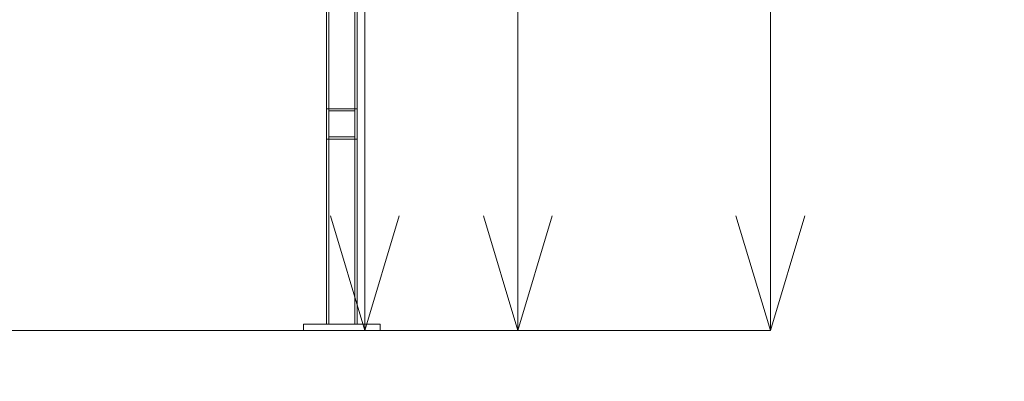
# Model space of a CAD drawing. Header units: millimetres. Extents: x -1970 to 61924, y -58230 to 6847.
# Tile 650 of 656: x 23999 to 25286, y -67 to 406. Entities that reach past the tile are written whole.
import ezdxf

# ---------------------------------------------------------------- set-up
doc = ezdxf.new("R2010")
doc.units = ezdxf.units.MM
for name, color, linetype, lineweight in [('COTAS_O', 1, 'Continuous', 0), ('COTAS_P', 1, 'Continuous', 0), ('lateral_C05', 7, 'Continuous', 0)]:
    doc.layers.add(name, color=color, linetype=linetype, lineweight=lineweight)
doc.dimstyles.new('R19_100', dxfattribs={"dimtxt": 250, "dimasz": 150, "dimexe": 150, "dimexo": 80, "dimgap": 100, "dimtad": 1, "dimtih": 1, "dimtoh": 1, "dimdsep": 46, "dimcen": 0.09, "dimadec": 0, "dimazin": 0, "dimtfac": 1, "dimtdec": 4, "dimtofl": 0, "dimtmove": 0, "dimatfit": 3, "dimfxl": 1, "dimtolj": 1, "dimtzin": 0, "dimarcsym": 0})

# ---------------------------------------------------------------- blocks, each defined once
blk = doc.blocks.new('DIM_R26_6')
at = {"layer": 'COTAS_P'}
for p, q in [((24580.1, 3250), (24980.1, 3250)), ((24980.1, 3250), (24935.1, 3100)), ((24980.1, 0), (24980.1, 3250)), ((24980.1, 3250), (25025.1, 3100)), ((24980.1, 0), (24935.1, 150)), ((24980.1, 0), (25025.1, 150)), ((24580.1, 0), (24980.1, 0))]:
    blk.add_line(p, q, dxfattribs=at)
blk.add_text('3250 P', height=250, rotation=90, dxfattribs=at).set_placement((24880.1, 1625))
blk = doc.blocks.new('DIM_R26_8')
at = {"layer": 'COTAS_P'}
for p, q in [((24250.1, 1241), (24650.1, 1241)), ((24650.1, 1241), (24605.1, 1091)), ((24650.1, 0), (24650.1, 1241)), ((24650.1, 1241), (24695.1, 1091)), ((24650.1, 0), (24605.1, 150)), ((24650.1, 0), (24695.1, 150)), ((24250.1, 0), (24650.1, 0))]:
    blk.add_line(p, q, dxfattribs=at)
blk.add_text('1241 P', height=250, rotation=90, dxfattribs=at).set_placement((24550.1, 620.5))
blk = doc.blocks.new('DIM_R26_22')
at = {"layer": 'COTAS_O'}
for p, q in [((23750.1, 0), (23750.1, -900)), ((25950.1, 0), (25950.1, -900)), ((23750.1, -900), (23900.1, -855)), ((25950.1, -900), (25800.1, -855)), ((23750.1, -900), (25950.1, -900)), ((23750.1, -900), (23900.1, -945)), ((25950.1, -900), (25800.1, -945))]:
    blk.add_line(p, q, dxfattribs=at)
blk.add_text('2200 O', height=250, dxfattribs=at).set_placement((24850.1, -800))
blk = doc.blocks.new('DIM_R26_23')
at = {"layer": 'COTAS_O'}
for p, q in [((23750.1, 2330), (24450.1, 2330)), ((24450.1, 2330), (24405.1, 2180)), ((24450.1, 0), (24450.1, 2330)), ((24450.1, 2330), (24495.1, 2180)), ((24450.1, 0), (24405.1, 150)), ((24450.1, 0), (24495.1, 150)), ((23750.1, 0), (24450.1, 0))]:
    blk.add_line(p, q, dxfattribs=at)
blk.add_text('2330 O', height=250, rotation=90, dxfattribs=at).set_placement((24350.1, 1165))
blk = doc.blocks.new('DIM_R26_28')
at = {"layer": 'COTAS_P'}
for p, q in [((-850, 0), (-850, -2500)), ((61924.1, 0), (61924.1, -2500)), ((-850, -2500), (-700, -2455)), ((61924.1, -2500), (61774.1, -2455)), ((-850, -2500), (61924.1, -2500)), ((-850, -2500), (-700, -2545)), ((61924.1, -2500), (61774.1, -2545))]:
    blk.add_line(p, q, dxfattribs=at)
blk.add_text('62774.13 P', height=250, dxfattribs=at).set_placement((30537.1, -2400))

msp = doc.modelspace()

# ---------------------------------------------------------------- linework, layer by layer
at = {"layer": 'lateral_C05'}
for p, q in [((24400.067, 8), (24400.067, 1200)), ((24403.067, 1200), (24403.067, 8)), ((24437.067, 1200), (24437.067, 8)), ((24440.067, 8), (24440.067, 1200)), ((24400.067, 250), (24400.067, 290)), ((24400.067, 290), (24440.067, 290)), ((24403.067, 287), (24403.067, 253)), ((24403.067, 287), (24437.067, 287)), ((24437.067, 287), (24437.067, 253)), ((24440.067, 250), (24440.067, 290)), ((24400.067, 250), (24440.067, 250)), ((24403.067, 253), (24437.067, 253)), ((24370.067, 0), (24370.067, 8)), ((24370.067, 8), (24470.067, 8)), ((24370.067, 0), (24470.067, 0)), ((24378.576, 8), (24378.6, 8)), ((24378.576, 0), (24378.6, 0)), ((24378.6, 8), (24378.64, 8)), ((24378.6, 0), (24378.64, 0)), ((24378.64, 8), (24378.696, 8)), ((24378.64, 0), (24378.696, 0)), ((24378.696, 8), (24378.768, 8)), ((24378.696, 0), (24378.768, 0)), ((24378.768, 8), (24378.856, 8)), ((24378.768, 0), (24378.856, 0)), ((24378.856, 8), (24378.959, 8)), ((24378.856, 0), (24378.959, 0)), ((24378.959, 8), (24379.078, 8)), ((24378.959, 0), (24379.078, 0)), ((24379.078, 8), (24379.211, 8)), ((24379.078, 0), (24379.211, 0)), ((24379.211, 8), (24379.359, 8)), ((24379.211, 0), (24379.359, 0)), ((24379.359, 8), (24379.521, 8)), ((24379.359, 0), (24379.521, 0)), ((24379.521, 8), (24379.697, 8)), ((24379.521, 0), (24379.697, 0)), ((24379.697, 8), (24379.886, 8)), ((24379.697, 0), (24379.886, 0)), ((24379.886, 8), (24380.088, 8)), ((24379.886, 0), (24380.088, 0)), ((24380.088, 8), (24380.303, 8)), ((24380.088, 0), (24380.303, 0)), ((24380.303, 8), (24380.529, 8)), ((24380.303, 0), (24380.529, 0)), ((24380.529, 8), (24380.767, 8)), ((24380.529, 0), (24380.767, 0)), ((24380.767, 8), (24381.015, 8)), ((24380.767, 0), (24381.015, 0)), ((24381.015, 8), (24381.273, 8)), ((24381.015, 0), (24381.273, 0)), ((24381.273, 8), (24381.541, 8)), ((24381.273, 0), (24381.541, 0)), ((24381.541, 8), (24381.817, 8)), ((24381.541, 0), (24381.817, 0)), ((24381.817, 8), (24382.102, 8)), ((24381.817, 0), (24382.102, 0)), ((24382.102, 8), (24382.394, 8)), ((24382.102, 0), (24382.394, 0)), ((24382.394, 8), (24382.693, 8)), ((24382.394, 0), (24382.693, 0)), ((24382.693, 8), (24382.997, 8)), ((24382.693, 0), (24382.997, 0)), ((24382.997, 8), (24383.307, 8)), ((24382.997, 0), (24383.307, 0)), ((24383.307, 8), (24383.621, 8)), ((24383.307, 0), (24383.621, 0)), ((24383.621, 8), (24383.939, 8)), ((24383.621, 0), (24383.939, 0)), ((24383.939, 8), (24384.259, 8)), ((24383.939, 0), (24384.259, 0)), ((24384.259, 8), (24384.582, 8)), ((24384.259, 0), (24384.582, 0)), ((24384.582, 8), (24384.905, 8)), ((24384.582, 0), (24384.905, 0)), ((24384.905, 8), (24385.23, 8)), ((24384.905, 0), (24385.23, 0)), ((24385.23, 8), (24385.553, 8)), ((24385.23, 0), (24385.553, 0)), ((24385.553, 8), (24385.876, 8)), ((24385.553, 0), (24385.876, 0)), ((24385.876, 8), (24386.196, 8)), ((24385.876, 0), (24386.196, 0)), ((24386.196, 8), (24386.514, 8)), ((24386.196, 0), (24386.514, 0)), ((24386.514, 8), (24386.828, 8)), ((24386.514, 0), (24386.828, 0)), ((24386.828, 8), (24387.138, 8)), ((24386.828, 0), (24387.138, 0)), ((24387.138, 8), (24387.442, 8)), ((24387.138, 0), (24387.442, 0)), ((24387.442, 8), (24387.741, 8)), ((24387.442, 0), (24387.741, 0)), ((24387.741, 8), (24388.033, 8)), ((24387.741, 0), (24388.033, 0)), ((24388.033, 8), (24388.317, 8)), ((24388.033, 0), (24388.317, 0)), ((24388.317, 8), (24388.594, 8)), ((24388.317, 0), (24388.594, 0)), ((24388.594, 8), (24388.862, 8)), ((24388.594, 0), (24388.862, 0)), ((24388.862, 8), (24389.12, 8)), ((24388.862, 0), (24389.12, 0)), ((24389.12, 8), (24389.368, 8)), ((24389.12, 0), (24389.368, 0)), ((24389.368, 8), (24389.606, 8)), ((24389.368, 0), (24389.606, 0)), ((24389.606, 8), (24389.832, 8)), ((24389.606, 0), (24389.832, 0)), ((24389.832, 8), (24390.047, 8)), ((24389.832, 0), (24390.047, 0)), ((24390.047, 8), (24390.249, 8)), ((24390.047, 0), (24390.249, 0)), ((24390.249, 8), (24390.438, 8)), ((24390.249, 0), (24390.438, 0)), ((24390.438, 8), (24390.614, 8)), ((24390.438, 0), (24390.614, 0)), ((24390.614, 8), (24390.776, 8)), ((24390.614, 0), (24390.776, 0)), ((24390.776, 8), (24390.924, 8)), ((24390.776, 0), (24390.924, 0)), ((24390.924, 8), (24391.057, 8)), ((24390.924, 0), (24391.057, 0)), ((24391.057, 8), (24391.175, 8)), ((24391.057, 0), (24391.175, 0)), ((24391.279, 8), (24391.175, 8)), ((24391.279, 0), (24391.175, 0)), ((24391.366, 8), (24391.279, 8)), ((24391.366, 0), (24391.279, 0)), ((24391.439, 8), (24391.366, 8)), ((24391.439, 0), (24391.366, 0)), ((24391.495, 8), (24391.439, 8)), ((24391.495, 0), (24391.439, 0)), ((24391.535, 8), (24391.495, 8)), ((24391.535, 0), (24391.495, 0)), ((24391.559, 8), (24391.535, 8)), ((24391.559, 0), (24391.535, 0)), ((24400.067, 8), (24440.067, 8)), ((24437.067, 8), (24403.067, 8)), ((24448.576, 8), (24448.6, 8)), ((24448.576, 0), (24448.6, 0)), ((24448.6, 8), (24448.64, 8)), ((24448.6, 0), (24448.64, 0)), ((24448.64, 8), (24448.696, 8)), ((24448.64, 0), (24448.696, 0)), ((24448.696, 8), (24448.768, 8)), ((24448.696, 0), (24448.768, 0)), ((24448.768, 8), (24448.856, 8)), ((24448.768, 0), (24448.856, 0)), ((24448.856, 8), (24448.959, 8)), ((24448.856, 0), (24448.959, 0)), ((24448.959, 8), (24449.078, 8)), ((24448.959, 0), (24449.078, 0)), ((24449.078, 8), (24449.211, 8)), ((24449.078, 0), (24449.211, 0)), ((24449.211, 8), (24449.359, 8)), ((24449.211, 0), (24449.359, 0)), ((24449.359, 8), (24449.521, 8)), ((24449.359, 0), (24449.521, 0)), ((24449.521, 8), (24449.697, 8)), ((24449.521, 0), (24449.697, 0)), ((24449.697, 8), (24449.886, 8)), ((24449.697, 0), (24449.886, 0)), ((24449.886, 8), (24450.088, 8)), ((24449.886, 0), (24450.088, 0)), ((24450.088, 8), (24450.303, 8)), ((24450.088, 0), (24450.303, 0)), ((24450.303, 8), (24450.529, 8)), ((24450.303, 0), (24450.529, 0)), ((24450.529, 8), (24450.767, 8)), ((24450.529, 0), (24450.767, 0)), ((24450.767, 8), (24451.015, 8)), ((24450.767, 0), (24451.015, 0)), ((24451.015, 8), (24451.273, 8)), ((24451.015, 0), (24451.273, 0)), ((24451.273, 8), (24451.541, 8)), ((24451.273, 0), (24451.541, 0)), ((24451.541, 8), (24451.817, 8)), ((24451.541, 0), (24451.817, 0)), ((24451.817, 8), (24452.102, 8)), ((24451.817, 0), (24452.102, 0)), ((24452.102, 8), (24452.394, 8)), ((24452.102, 0), (24452.394, 0)), ((24452.394, 8), (24452.693, 8)), ((24452.394, 0), (24452.693, 0)), ((24452.693, 8), (24452.997, 8)), ((24452.693, 0), (24452.997, 0)), ((24452.997, 8), (24453.307, 8)), ((24452.997, 0), (24453.307, 0)), ((24453.307, 8), (24453.621, 8)), ((24453.307, 0), (24453.621, 0)), ((24453.621, 8), (24453.939, 8)), ((24453.621, 0), (24453.939, 0)), ((24453.939, 8), (24454.259, 8)), ((24453.939, 0), (24454.259, 0)), ((24454.259, 8), (24454.582, 8)), ((24454.259, 0), (24454.582, 0)), ((24454.582, 8), (24454.905, 8)), ((24454.582, 0), (24454.905, 0)), ((24454.905, 8), (24455.23, 8)), ((24454.905, 0), (24455.23, 0)), ((24455.23, 8), (24455.553, 8)), ((24455.23, 0), (24455.553, 0)), ((24455.553, 8), (24455.876, 8)), ((24455.553, 0), (24455.876, 0)), ((24455.876, 8), (24456.196, 8)), ((24455.876, 0), (24456.196, 0)), ((24456.196, 8), (24456.514, 8)), ((24456.196, 0), (24456.514, 0)), ((24456.514, 8), (24456.828, 8)), ((24456.514, 0), (24456.828, 0)), ((24456.828, 8), (24457.138, 8)), ((24456.828, 0), (24457.138, 0)), ((24457.138, 8), (24457.442, 8)), ((24457.138, 0), (24457.442, 0)), ((24457.442, 8), (24457.741, 8)), ((24457.442, 0), (24457.741, 0)), ((24457.741, 8), (24458.033, 8)), ((24457.741, 0), (24458.033, 0)), ((24458.033, 8), (24458.317, 8)), ((24458.033, 0), (24458.317, 0)), ((24458.317, 8), (24458.594, 8)), ((24458.317, 0), (24458.594, 0)), ((24458.594, 8), (24458.862, 8)), ((24458.594, 0), (24458.862, 0)), ((24458.862, 8), (24459.12, 8)), ((24458.862, 0), (24459.12, 0)), ((24459.12, 8), (24459.368, 8)), ((24459.12, 0), (24459.368, 0)), ((24459.368, 8), (24459.606, 8)), ((24459.368, 0), (24459.606, 0)), ((24459.606, 8), (24459.832, 8)), ((24459.606, 0), (24459.832, 0)), ((24459.832, 8), (24460.047, 8)), ((24459.832, 0), (24460.047, 0)), ((24460.047, 8), (24460.249, 8)), ((24460.047, 0), (24460.249, 0)), ((24460.249, 8), (24460.438, 8)), ((24460.249, 0), (24460.438, 0)), ((24460.438, 8), (24460.614, 8)), ((24460.438, 0), (24460.614, 0)), ((24460.614, 8), (24460.776, 8)), ((24460.614, 0), (24460.776, 0)), ((24460.776, 8), (24460.924, 8)), ((24460.776, 0), (24460.924, 0)), ((24460.924, 8), (24461.057, 8)), ((24460.924, 0), (24461.057, 0)), ((24461.057, 8), (24461.175, 8)), ((24461.057, 0), (24461.175, 0)), ((24461.279, 8), (24461.175, 8)), ((24461.279, 0), (24461.175, 0)), ((24461.366, 8), (24461.279, 8)), ((24461.366, 0), (24461.279, 0)), ((24461.439, 8), (24461.366, 8)), ((24461.439, 0), (24461.366, 0)), ((24461.495, 8), (24461.439, 8)), ((24461.495, 0), (24461.439, 0)), ((24461.535, 8), (24461.495, 8)), ((24461.535, 0), (24461.495, 0)), ((24461.559, 8), (24461.535, 8)), ((24461.559, 0), (24461.535, 0)), ((24470.067, 0), (24470.067, 8))]:
    msp.add_line(p, q, dxfattribs=at)

# ---------------------------------------------------------------- dimensions: what is measured, and where the dimension line sits
at = {"layer": 'COTAS_O'}
for p2, distance, picture, middle in [((23750.067, 2330), -700, 'DIM_R26_23', (24450.067, 1165)), ((25950.067, 0), -900, 'DIM_R26_22', (24850.067, -900))]:
    dim = msp.add_aligned_dim(p1=(23750.067, 0), p2=p2, distance=distance, text='<> O', dimstyle='R19_100', dxfattribs=at)
    dim.commit()
    dim.dimension.update_dxf_attribs({"geometry": picture, "text_midpoint": middle})
at = {"layer": 'COTAS_P'}
for p1, p2, distance, picture, middle in [((24580.067, 0), (24580.067, 3250), -400, 'DIM_R26_6', (24980.067, 1625)), ((24250.067, 0), (24250.067, 1241), -400, 'DIM_R26_8', (24650.067, 620.5)), ((-850, 0), (61924.134, 0), -2500, 'DIM_R26_28', (30537.067, -2500))]:
    dim = msp.add_aligned_dim(p1=p1, p2=p2, distance=distance, text='<> P', dimstyle='R19_100', dxfattribs=at)
    dim.commit()
    dim.dimension.update_dxf_attribs({"geometry": picture, "text_midpoint": middle})

doc.saveas('drawing.dxf')
